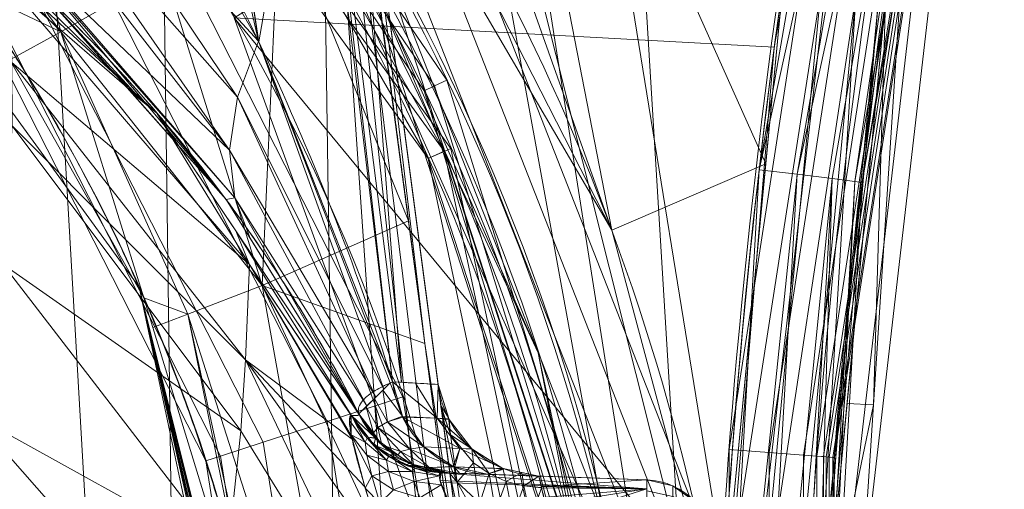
# Model space of a CAD drawing. Header units: millimetres. Extents: x -72 to 72, y -145 to 145.
# Tile 402 of 522: x 43 to 71, y 15 to 28. Entities that reach past the tile are written whole.
import ezdxf

# ---------------------------------------------------------------- set-up
doc = ezdxf.new("R2010")
doc.units = ezdxf.units.MM
doc.layers.add('1', color=7, linetype='CONTINUOUS')

msp = doc.modelspace()

# ---------------------------------------------------------------- linework, layer by layer
at = {"layer": '1', "color": 163, "linetype": 'Continuous', "lineweight": 13}
for p, q in [((54.636, 17.778, -15.8), (52.153, 36.5, -15.778)), ((52.153, 36.5, -40.222), (56.009, 7.431, -40.188)), ((54.636, 17.778, -15.8), (54.636, 17.778, -23.5)), ((52.401, 16.909, 17.85), (52.401, 16.909, -2.158)), ((54.728, 15.271, 23.5), (60.57, 15.067, 23.5)), ((54.974, 15.263, -2.158), (54.974, 15.263, 17.85)), ((57.506, 15.174, -23.5), (57.506, 15.174, -15.8)), ((57.506, 15.174, -23.5), (60.57, 15.067, -23.5)), ((60.57, 15.067, 23.5), (60.57, 15.067, -23.5))]:
    msp.add_line(p, q, dxfattribs=at)
at = {"layer": '1', "color": 163, "linetype": 'Continuous', "lineweight": 13, "extrusion": (0, 0, -1)}
for centre, radius in [((0, 0, 144.005), 61.018), ((0, 0, 147), 60.914), ((0, 0, 145), 60), ((0, 0, 146), 59.5), ((0, 0, 124.37), 56.395)]:
    msp.add_circle(centre, radius, dxfattribs=at)
at = {"layer": '1', "color": 163, "linetype": 'Continuous', "lineweight": 13}
for centre, radius in [((0, 0, -145), 60.443), ((0, 0, -146.707), 60.207), ((0, 0, -146), 60), ((0, 0, -118.371), 50.5)]:
    msp.add_circle(centre, radius, dxfattribs=at)
for centre, radius, start, end in [((270.3, 0, -163), 208, 166.81976, 193.18024), ((270.3, 0, -147.5), 205, 166.81976, 193.18024), ((0, 0, -142.505), 63.564, 9.62085, 42.27869), ((57.61, 18.173, -23.5), 3, 187.5574, 268), ((57.61, 18.173, -15.8), 3, 187.5574, 268), ((60.5, 13.069, 23.5), 2, 0, 88), ((60.5, 13.069, -23.5), 2, 0, 88)]:
    msp.add_arc(centre, radius, start, end, dxfattribs=at)
at = {"layer": '1', "color": 163, "linetype": 'Continuous', "lineweight": 13, "extrusion": (0, 0, -1)}
for centre, radius, start, end in [((-270.3, 0, 147), 205.5, 346.81976, 13.18024), ((-270.3, 0, 160), 205, 346.81976, 13.18024), ((-55.079, 18.261, 2.158), 3, 272, 333.218)]:
    msp.add_arc(centre, radius, start, end, dxfattribs=at)
at = {"layer": '1', "color": 163, "linetype": 'Continuous', "lineweight": 13, "extrusion": (-0.350651, 0.012245, 0.936426)}
msp.add_arc((-20.172, 49.252, -26.628), 3, 278.9371, 0, dxfattribs=at)
at = {"layer": '1', "color": 163, "linetype": 'Continuous', "lineweight": 13, "extrusion": (0.086889, -0.003034, -0.996213)}
msp.add_arc((20.172, 56, -18.702), 3, 180, 240.8167, dxfattribs=at)
at = {"layer": '1', "color": 163, "linetype": 'Continuous', "lineweight": 13, "extrusion": (-1, 0, 0)}
for centre, start, end in [((-11, -23.5, -60.57), 180, 270), ((-11, 23.5, -60.57), 90, 180)]:
    msp.add_arc(centre, 4.067, start, end, dxfattribs=at)
at = {"layer": '1', "color": 163, "linetype": 'Continuous', "lineweight": 13, "extrusion": (-0.991314, -0.131519, 0)}
msp.add_ellipse((55.584, 10.639, -23.5), major_axis=(-0.947, 7.14), ratio=0.991303, start_param=0, end_param=1.575429, dxfattribs=at)
at = {"layer": '1', "color": 163, "linetype": 'Continuous', "lineweight": 13, "extrusion": (-0.034899, -0.999391, 1.0842e-19)}
msp.add_ellipse((33.689, 16.006, -15.795), major_axis=(23.816, -0.832, -0.165), ratio=0.986119, start_param=0.006817, end_param=0.360767, dxfattribs=at)
at = {"layer": '1', "color": 163, "linetype": 'Continuous', "lineweight": 13}
for points, knots in [([(67.861, 47.422, -124.83), (64.208, 31.787, -124.622), (62.412, 16.028, -124.476), (62.388, -15.712, -124.474), (64.212, -31.804, -124.622), (67.861, -47.422, -124.83)], [0, 0, 0, 0, 0.5, 0.5, 1, 1, 1, 1]), ([(70.739, -46.708, -127.83), (67.138, -31.32, -127.622), (65.335, -15.472, -127.473), (65.359, 15.784, -127.475), (67.135, 31.304, -127.621), (70.739, 46.708, -127.83)], [0, 0, 0, 0, 0.5, 0.5, 1, 1, 1, 1]), ([(53.344, 17.855, -8.694), (52.291, 21.192, -7.051), (51.014, 24.432, -5.43), (48.039, 30.641, -2.418), (46.338, 33.625, -1.012), (44.376, 36.5, 0.243)], [0, 0, 0, 0, 0.500005, 0.500005, 1, 1, 1, 1]), ([(51.581, 36.5, -45.007), (51.59, 36.467, -44.988), (51.618, 36.365, -44.93), (51.682, 36.123, -44.793), (51.807, 35.635, -44.526), (51.974, 34.937, -44.168), (52.156, 34.097, -43.791), (52.319, 33.255, -43.488), (52.439, 32.553, -43.316), (52.514, 32.062, -43.246), (52.555, 31.781, -43.221), (52.577, 31.623, -43.213), (52.592, 31.517, -43.21), (52.601, 31.447, -43.209), (52.618, 31.324, -43.209), (52.65, 31.079, -43.209), (52.826, 29.754, -43.207), (53.06, 27.99, -43.205), (53.339, 25.89, -43.202), (53.543, 24.347, -43.201), (53.744, 22.835, -43.199), (53.941, 21.35, -43.197), (54.135, 19.892, -43.195), (54.325, 18.457, -43.193), (54.512, 17.044, -43.192), (54.759, 15.187, -43.189), (55.06, 12.913, -43.187), (55.355, 10.69, -43.184), (55.588, 8.938, -43.182), (55.71, 8.015, -43.181), (55.778, 7.503, -43.18), (55.789, 7.424, -43.18), (55.792, 7.399, -43.18)], [0, 0, 0, 0, 0.003007, 0.009379, 0.022122, 0.047609, 0.073096, 0.098583, 0.12407, 0.136813, 0.143185, 0.149557, 0.15115, 0.152743, 0.155928, 0.1623, 0.175043, 0.276991, 0.327965, 0.378938, 0.429912, 0.480886, 0.531859, 0.582833, 0.633807, 0.68478, 0.786728, 0.888675, 0.939649, 0.990622, 0.996994, 1, 1, 1, 1]), ([(43.494, 28.813, 9.62), (45.798, 26.604, 7.634), (47.736, 24.318, 5.407), (50.528, 20.313, 1.365), (51.533, 18.629, -0.378), (52.4, 16.91, -2.159)], [0, 0, 0, 0, 0.59031, 0.59031, 1, 1, 1, 1]), ([(52.4, 16.91, -2.16), (52.396, 16.92, -2.239), (52.386, 16.941, -2.397), (52.373, 16.982, -2.708), (52.362, 17.062, -3.294), (52.392, 17.194, -4.244), (52.544, 17.394, -5.642), (52.847, 17.622, -7.165), (53.19, 17.783, -8.219), (53.344, 17.855, -8.694)], [0, 0, 0, 0, 0.035764, 0.071638, 0.140023, 0.300352, 0.499907, 0.774381, 1, 1, 1, 1]), ([(54.067, 10.105, 30.21), (53.998, 10.324, 30.211), (53.858, 10.762, 30.191), (53.58, 11.63, 30.063), (53.242, 12.685, 29.738), (52.928, 13.666, 29.217), (52.703, 14.383, 28.685), (52.551, 14.881, 28.232), (52.419, 15.333, 27.727), (52.272, 15.867, 26.992), (52.146, 16.398, 25.974), (52.103, 16.737, 24.87), (52.124, 16.875, 23.96), (52.154, 16.898, 23.501), (52.174, 16.898, 23.272)], [0, 0, 0, 0, 0.0625, 0.125, 0.25, 0.375, 0.4375, 0.5, 0.5625, 0.625, 0.75, 0.875, 0.9375, 1, 1, 1, 1]), ([(52.174, 16.898, 23.272), (52.212, 16.898, 22.821), (52.263, 16.899, 22.145), (52.315, 16.9, 21.241), (52.342, 16.901, 20.677), (52.359, 16.902, 20.225), (52.374, 16.905, 19.772), (52.387, 16.909, 19.207), (52.397, 16.908, 18.529), (52.4, 16.908, 18.076), (52.4, 16.909, 17.85)], [0, 0, 0, 0, 0.25, 0.375, 0.5, 0.5625, 0.625, 0.75, 0.875, 1, 1, 1, 1]), ([(54.728, 15.271, 23.5), (54.707, 15.272, 23.647), (54.675, 15.258, 23.942), (54.657, 15.167, 24.53), (54.716, 14.936, 25.239), (54.871, 14.568, 25.869), (55.043, 14.21, 26.312), (55.193, 13.914, 26.61), (55.365, 13.597, 26.872), (55.616, 13.15, 27.172), (55.946, 12.549, 27.462), (56.359, 11.783, 27.666), (56.642, 11.26, 27.705), (56.784, 11, 27.7)], [0, 0, 0, 0, 0.0625, 0.125, 0.25, 0.375, 0.4375, 0.5, 0.5625, 0.625, 0.75, 0.875, 1, 1, 1, 1])]:
    msp.add_open_spline(points, degree=3, knots=knots, dxfattribs=at)
for points in [[(62.67, 10.623, -142.505), (63.298, 22.964, -142.458), (65.039, 35.345, -142.331), (67.861, 47.422, -142.17)], [(70.739, 46.708, -139.17), (67.955, 34.81, -139.331), (66.235, 22.614, -139.459), (65.614, 10.461, -139.506)], [(52.4, 16.909, 17.85), (51.496, 18.7, 17.642), (49.438, 22.11, 17.173), (45.777, 26.645, 16.345), (41.67, 30.613, 15.43), (38.717, 32.896, 14.787), (37.196, 33.953, 14.462)], [(53.344, 17.855, -8.694), (53.775, 17.83, -9.841), (54.423, 17.792, -12.198), (54.636, 17.778, -14.604), (54.636, 17.778, -15.8)], [(54.974, 15.263, 17.85), (54.974, 15.263, 19.735), (54.892, 15.266, 21.622), (54.728, 15.271, 23.5)], [(56.029, 15.226, -7.654), (55.368, 15.249, -5.889), (54.974, 15.263, -4.048), (54.974, 15.263, -2.158)], [(58.457, 11, -27.641), (58.396, 11.269, -27.643), (58.274, 11.808, -27.595), (58.099, 12.588, -27.367), (57.933, 13.311, -26.99), (57.784, 13.949, -26.479), (57.665, 14.478, -25.847), (57.575, 14.874, -25.121), (57.519, 15.119, -24.328), (57.506, 15.174, -23.776), (57.506, 15.174, -23.5)]]:
    msp.add_open_spline(points, degree=3, dxfattribs=at)
msp.add_rational_spline([(24.097, 44.38, -76), (37.72, 36.983, -76), (51.026, 22.319, -76), (52.762, 2.594, -76), (45.13, -27.456, -76), (34.192, -43.962, -76), (15.502, -50.5, -76), (0, -50.5, -76)], [0.558861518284, 0.558861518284, 0.542329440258, 0.558861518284, 0.558861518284, 0.542329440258, 0.558861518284, 0.558861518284], degree=4, knots=[0, 0, 0, 0, 0, 0.5, 0.5, 0.5, 1, 1, 1, 1, 1], dxfattribs=at)
msp.add_rational_spline([(54.974, 15.263, 17.85), (53.2, 15.325, 17.85), (52.401, 16.909, 17.85)], [1, 0.860663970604, 1], degree=2, dxfattribs=at)
for points in [[(67.779, 47.427, -163), (62.3, 0, -163), (59.626, 43.738, -163), (61.965, 47.789, -163)], [(59.944, 47.401, -147), (57.622, 44.205, -147), (64.8, 0, -147), (70.213, 46.857, -147)], [(68.897, 47.165, -162.772), (64.056, 15.846, -162.772), (62.911, 15.934, -163), (67.779, 47.427, -163)], [(68.926, 47.17, -125.051), (67.861, 47.422, -124.83), (63.765, 23.878, -124.575)], [(63.765, 23.878, -124.575), (64.849, 23.75, -124.799), (68.926, 47.17, -125.051)], [(69.845, 46.943, -162.121), (65.026, 15.771, -162.121), (64.056, 15.846, -162.772), (68.897, 47.165, -162.772)], [(69.902, 46.932, -125.721), (68.926, 47.17, -125.051), (64.849, 23.75, -124.799)], [(64.849, 23.75, -124.799), (65.841, 23.629, -125.47), (69.902, 46.932, -125.721)], [(70.478, 46.795, -161.148), (65.675, 15.721, -161.148), (65.026, 15.771, -162.121), (69.845, 46.943, -162.121)], [(65.595, 15.728, -147.038), (70.4, 46.813, -147.038), (70.213, 46.857, -147), (65.404, 15.742, -147)], [(65.756, 15.715, -147.146), (70.558, 46.776, -147.146), (70.4, 46.813, -147.038), (65.595, 15.728, -147.038)], [(70.7, 46.743, -160), (65.902, 15.704, -160), (65.675, 15.721, -161.148), (70.478, 46.795, -161.148)], [(65.864, 15.707, -147.309), (70.663, 46.752, -147.309), (70.558, 46.776, -147.146), (65.756, 15.715, -147.146)], [(69.902, 46.932, -125.721), (65.841, 23.629, -125.47), (66.491, 23.547, -126.479)], [(66.491, 23.547, -126.479), (70.54, 46.77, -126.733), (69.902, 46.932, -125.721)], [(70.54, 46.77, -126.733), (66.491, 23.547, -126.479), (66.696, 23.516, -127.574)], [(66.696, 23.516, -127.574), (70.739, 46.708, -127.83), (70.54, 46.77, -126.733)], [(65.3, 0, -147.5), (65.3, 0, -160), (70.7, 46.743, -160), (70.7, 46.743, -147.5)], [(65.902, 15.704, -147.5), (70.7, 46.743, -147.5), (70.663, 46.752, -147.309), (65.864, 15.707, -147.309)], [(55.002, 24.488, -146.707), (40.286, 44.743, -146.707), (39.813, 44.217, -146), (54.356, 24.201, -146)], [(54.813, 24.404, -145), (54.813, 24.404, -146), (40.148, 44.589, -146), (40.148, 44.589, -145)], [(64.8, 0, -147), (57.622, 44.205, -147), (54.201, 42.23, -147)], [(47.789, -40.566, -163), (43.738, -42.905, -163), (-43.738, 42.905, -163), (42.905, 43.738, -163)], [(47.789, -40.566, -163), (42.905, 43.738, -163), (46.689, 40.988, -163)], [(55.841, 40.988, -163), (59.626, 43.738, -163), (62.3, 0, -163)], [(-43.738, 42.905, -163), (43.738, -42.905, -163), (40.988, -46.689, -163)], [(59.575, 22.163, -142.505), (52.586, 41.857, -142.441), (55.562, 42.792, -142.39)], [(64.443, 29.121, -142.38), (63.956, 24.045, -142.414), (55.562, 42.792, -142.39)], [(55.562, 42.792, -142.39), (63.956, 24.045, -142.414), (59.575, 22.163, -142.505)], [(54.201, 42.23, -147), (50.272, 41.817, -147), (49.281, 35.804, -147), (59.583, 12.665, -147)], [(59.583, 12.665, -147), (64.8, 0, -147), (54.201, 42.23, -147)], [(59.575, 22.163, -142.505), (48.485, 41.104, -142.505), (49.468, 41.937, -142.483)], [(49.468, 41.937, -142.483), (52.586, 41.857, -142.441), (59.575, 22.163, -142.505)], [(44.135, 40.951, -146.707), (54.245, 26.123, -146.707), (54.537, 26.264, -146.924), (44.373, 41.172, -146.924)], [(44.373, 41.172, -146.924), (54.537, 26.264, -146.924), (54.882, 26.43, -147), (44.653, 41.432, -147)], [(46.689, 40.988, -163), (51.265, 40.015, -163), (52.441, -40.077, -163), (47.789, -40.566, -163)], [(62.269, -48.926, -163), (51.265, 40.015, -163), (55.841, 40.988, -163), (62.3, 0, -163)], [(51.265, 40.015, -163), (60.367, -44.653, -163), (56.89, -41.522, -163)], [(51.265, 40.015, -163), (62.269, -48.926, -163), (60.367, -44.653, -163)], [(56.89, -41.522, -163), (52.441, -40.077, -163), (51.265, 40.015, -163)], [(64.196, 27.365, -124.604), (66.288, 38.813, -124.733), (48.84, 28.198, -124.37)], [(43.907, 27.797, -67.654), (38.433, 35.198, -68.629), (41.329, 37.908, -61.861)], [(41.329, 37.908, -61.861), (46.868, 29.481, -59.654), (43.907, 27.797, -67.654)], [(46.134, 20.54, -76), (46.134, 20.54, -118.371), (33.791, 37.529, -118.371), (33.791, 37.529, -76)], [(49.527, 27.536, -3.924), (44.376, 36.5, 0.243), (43.405, 34.172, 2.066)], [(47.48, 36.503, -2.799), (44.376, 36.5, 0.243), (49.527, 27.536, -3.924)], [(49.527, 27.536, -3.924), (48.16, 36.503, -4.023), (47.48, 36.503, -2.799)], [(51.098, 36.505, -9.316), (48.16, 36.503, -4.023), (49.535, 27.516, -3.934)], [(49.527, 27.536, -3.924), (49.535, 27.516, -3.934), (48.16, 36.503, -4.023)], [(49.535, 27.516, -3.934), (53.344, 17.855, -8.694), (51.098, 36.505, -9.316)], [(51.212, 36.504, -10.016), (51.098, 36.505, -9.316), (53.344, 17.855, -8.694)], [(52.153, 36.5, -15.778), (51.212, 36.504, -10.016), (53.592, 17.84, -10.056)], [(53.344, 17.855, -8.694), (53.592, 17.84, -10.056), (51.212, 36.504, -10.016)], [(56.009, 7.431, -40.188), (52.153, 36.5, -40.222), (54.972, 15.251, -28.949), (55.336, 12.501, -30.392)], [(52.153, 36.5, -40.222), (54.724, 17.119, -26.496), (54.972, 15.251, -28.949)], [(52.153, 36.5, -15.778), (54.636, 17.778, -15.8), (54.636, 17.778, -23.5)], [(54.636, 17.778, -23.5), (54.724, 17.119, -26.496), (52.153, 36.5, -40.222), (52.153, 36.5, -15.778)], [(53.592, 17.84, -10.056), (54.636, 17.778, -15.8), (52.153, 36.5, -15.778)], [(52.153, 36.5, -40.222), (56.009, 7.431, -40.188), (54.26, 18.944, -43.194)], [(54.26, 18.944, -43.194), (52.442, 32.522, -43.321), (52.153, 36.5, -40.222)], [(37.573, 34.385, -72.219), (38.433, 35.198, -68.629), (43.907, 27.797, -67.654)], [(48.541, 35.267, -146), (54.813, 24.404, -146), (54.356, 24.201, -146), (48.137, 34.973, -146)], [(52.345, 30.222, -145), (54.813, 24.404, -145), (48.541, 35.267, -145)], [(37.573, 34.385, -72.219), (43.907, 27.797, -67.654), (41.319, 29.034, -76)], [(48.933, 25.946, -2.434), (43.405, 34.172, 2.066), (42.849, 32.838, 3.11)], [(43.405, 34.172, 2.066), (48.933, 25.946, -2.434), (49.527, 27.536, -3.924)], [(40.438, 31.512, 11.961), (38.402, 33.09, 14.721), (45.992, 26.089, 16.399)], [(43.793, 31.818, -123.883), (51.482, 16.728, -123.883), (53.635, 17.427, -124.37), (45.625, 33.148, -124.37)], [(67.365, 28.68, -139.381), (68.062, 33.27, -127.666), (67.015, 17.196, -127.593)], [(42.849, 32.838, 3.11), (42.834, 31.992, 4.262), (48.703, 24.432, -0.719)], [(48.703, 24.432, -0.719), (48.933, 25.946, -2.434), (42.849, 32.838, 3.11)], [(52.442, 32.522, -43.321), (53.794, 22.424, -43.226), (50.127, 31.514, -51.703)], [(48.703, 24.432, -0.719), (42.834, 31.992, 4.262), (42.8, 30.079, 6.864)], [(42.247, 30.694, -122.576), (49.665, 16.137, -122.576), (51.482, 16.728, -123.883), (43.793, 31.818, -123.883)], [(61.97, 14.144, -142.505), (61.036, 13.931, -142.68), (54.218, 31.303, -142.68), (55.048, 31.782, -142.505)], [(45.992, 26.089, 16.399), (43.494, 28.813, 9.62), (40.438, 31.512, 11.961)], [(49.63, 20.595, -59.546), (46.868, 29.481, -59.654), (50.127, 31.514, -51.703)], [(50.127, 31.514, -51.703), (53.794, 22.424, -43.226), (49.63, 20.595, -59.546)], [(54.218, 31.303, -142.68), (61.036, 13.931, -142.68), (60.09, 13.715, -143.251), (53.378, 30.818, -143.251)], [(52.843, 30.509, -144.005), (53.378, 30.818, -143.251), (60.09, 13.715, -143.251), (59.488, 13.578, -144.005)], [(41.217, 29.946, -120.643), (48.453, 15.743, -120.643), (49.665, 16.137, -122.576), (42.247, 30.694, -122.576)], [(52.843, 30.509, -144.005), (60.684, 6.378, -144.005), (60.112, 6.318, -145), (52.345, 30.222, -145)], [(48.86, 23.078, 1.134), (42.8, 30.079, 6.864), (42.799, 29.988, 6.988)], [(42.799, 29.988, 6.988), (43.494, 28.813, 9.62), (48.607, 23.033, 4.104)], [(48.607, 23.033, 4.104), (48.86, 23.078, 1.134), (42.799, 29.988, 6.988)], [(42.8, 30.079, 6.864), (48.86, 23.078, 1.134), (48.703, 24.432, -0.719)], [(54.813, 24.404, -145), (52.345, 30.222, -145), (57.485, 18.678, -145)], [(40.855, 29.683, -118.371), (48.028, 15.605, -118.371), (48.453, 15.743, -120.643), (41.217, 29.946, -120.643)], [(46.641, 25.491, 16.542), (42.112, 29.668, 15.541), (42.459, 29.119, 25.666)], [(43.907, 27.797, -67.654), (46.868, 29.481, -59.654), (49.63, 20.595, -59.546)], [(43.907, 27.797, -67.654), (42.46, 27.006, -76), (41.319, 29.034, -76)], [(46.641, 25.491, 16.542), (42.459, 29.119, 25.666), (49.277, 21.188, 26.191)], [(49.277, 21.188, 26.191), (42.459, 29.119, 25.666), (42.518, 26.928, 35.957)], [(62.67, 10.623, -142.505), (64.443, 29.121, -142.38), (65.524, 28.966, -142.157)], [(65.524, 28.966, -142.157), (63.758, 10.567, -142.28), (62.67, 10.623, -142.505)], [(63.758, 10.567, -142.28), (65.524, 28.966, -142.157), (66.514, 28.82, -141.486)], [(45.992, 26.089, 16.399), (45.929, 26.061, 6.994), (43.494, 28.813, 9.62)], [(66.514, 28.82, -141.486), (64.755, 10.513, -141.609), (63.758, 10.567, -142.28)], [(65.408, 10.476, -140.599), (64.755, 10.513, -141.609), (66.514, 28.82, -141.486)], [(66.514, 28.82, -141.486), (67.162, 28.719, -140.476), (65.408, 10.476, -140.599)], [(65.614, 10.461, -139.506), (65.408, 10.476, -140.599), (67.162, 28.719, -140.476)], [(67.162, 28.719, -140.476), (67.365, 28.68, -139.381), (65.614, 10.461, -139.506)], [(67.015, 17.196, -127.593), (66.266, 17.239, -139.459), (67.365, 28.68, -139.381)], [(48.84, 28.198, -124.37), (55.539, 9.793, -124.37), (62.857, 11.221, -124.508)], [(62.857, 11.221, -124.508), (64.196, 27.365, -124.604), (48.84, 28.198, -124.37)], [(46.267, 20.238, -76), (42.46, 27.006, -76), (43.907, 27.797, -67.654)], [(49.63, 20.595, -59.546), (47.52, 19.773, -67.694), (43.907, 27.797, -67.654)], [(43.907, 27.797, -67.654), (47.52, 19.773, -67.694), (46.267, 20.238, -76)], [(49.527, 27.536, -3.924), (48.933, 25.946, -2.434), (53.095, 17.646, -7.265)], [(49.527, 27.536, -3.924), (49.527, 27.536, -3.924), (48.933, 25.946, -2.434)], [(53.095, 17.646, -7.265), (53.274, 17.824, -8.491), (49.527, 27.536, -3.924)], [(53.274, 17.824, -8.491), (53.344, 17.855, -8.694), (49.527, 27.536, -3.924)], [(42.518, 26.928, 35.957), (49.161, 18.481, 35.224), (49.277, 21.188, 26.191)], [(49.161, 18.481, 35.224), (42.518, 26.928, 35.957), (42.523, 25.123, 41.22)], [(54.537, 26.264, -146.924), (59.855, 9.022, -146.924), (60.234, 9.079, -147), (54.882, 26.43, -147)], [(45.929, 26.061, 6.994), (45.992, 26.089, 16.399), (46.641, 25.491, 16.542)], [(46.641, 25.491, 16.542), (48.607, 23.033, 4.104), (45.929, 26.061, 6.994)], [(54.245, 26.123, -146.707), (59.535, 8.973, -146.707), (59.855, 9.022, -146.924), (54.537, 26.264, -146.924)], [(48.933, 25.946, -2.434), (48.703, 24.432, -0.719), (52.863, 17.417, -5.683)], [(52.863, 17.417, -5.683), (53.095, 17.646, -7.265), (48.933, 25.946, -2.434)], [(46.641, 25.491, 16.542), (52.401, 16.909, 17.85), (48.607, 23.033, 4.104)], [(49.277, 21.188, 26.191), (48.888, 22.142, 17.052), (46.641, 25.491, 16.542)], [(49.026, 16.464, 39.599), (42.523, 25.123, 41.22), (42.255, 21.197, 48.324)], [(42.523, 25.123, 41.22), (49.026, 16.464, 39.599), (49.161, 18.481, 35.224)], [(48.703, 24.432, -0.719), (48.86, 23.078, 1.134), (52.613, 17.169, -3.974)], [(52.613, 17.169, -3.974), (52.863, 17.417, -5.683), (48.703, 24.432, -0.719)], [(60.207, 0, -146.707), (55.002, 24.488, -146.707), (54.356, 24.201, -146), (59.5, 0, -146)], [(58.2, 12.371, -146), (54.356, 24.201, -146), (54.813, 24.404, -146), (58.689, 12.475, -146)], [(60, 0, -145), (60, 0, -146), (54.813, 24.404, -146), (54.813, 24.404, -145)], [(58.689, 12.475, -145), (54.813, 24.404, -145), (57.485, 18.678, -145)], [(62.67, 10.623, -142.505), (59.575, 22.163, -142.505), (63.956, 24.045, -142.414)], [(64.849, 23.75, -124.799), (63.765, 23.878, -124.575), (62.4, 0.158, -124.475)], [(62.4, 0.158, -124.475), (63.489, 0.157, -124.7), (64.849, 23.75, -124.799)], [(65.841, 23.629, -125.47), (64.849, 23.75, -124.799), (63.489, 0.157, -124.7)], [(63.489, 0.157, -124.7), (64.487, 0.157, -125.371), (65.841, 23.629, -125.47)], [(65.841, 23.629, -125.47), (64.487, 0.157, -125.371), (65.141, 0.156, -126.381)], [(65.141, 0.156, -126.381), (66.491, 23.547, -126.479), (65.841, 23.629, -125.47)], [(66.491, 23.547, -126.479), (65.141, 0.156, -126.381), (65.347, 0.156, -127.474)], [(65.347, 0.156, -127.474), (66.696, 23.516, -127.574), (66.491, 23.547, -126.479)], [(48.607, 23.033, 4.104), (49.288, 21.935, 2.981), (48.86, 23.078, 1.134)], [(52.401, 16.909, 17.85), (52.4, 16.91, -2.159), (48.607, 23.033, 4.104)], [(48.86, 23.078, 1.134), (49.288, 21.935, 2.981), (52.4, 16.91, -2.16)], [(52.4, 16.91, -2.16), (52.386, 16.944, -2.422), (48.86, 23.078, 1.134)], [(52.386, 16.944, -2.422), (52.613, 17.169, -3.974), (48.86, 23.078, 1.134)], [(49.63, 20.595, -59.546), (53.794, 22.424, -43.226), (54.26, 18.944, -43.194)], [(48.888, 22.142, 17.052), (49.277, 21.188, 26.191), (52.174, 16.898, 23.272)], [(52.174, 16.898, 23.272), (52.4, 16.909, 17.85), (48.888, 22.142, 17.052)], [(48.65, 12.905, 45.011), (42.255, 21.197, 48.324), (41.382, 16.924, 52.396)], [(42.255, 21.197, 48.324), (48.65, 12.905, 45.011), (49.026, 16.464, 39.599)], [(52.2, 16.212, 26.207), (49.277, 21.188, 26.191), (49.161, 18.481, 35.224)], [(49.277, 21.188, 26.191), (52.163, 16.897, 23.398), (52.174, 16.898, 23.272)], [(49.277, 21.188, 26.191), (52.169, 16.328, 26.032), (52.163, 16.897, 23.398)], [(49.277, 21.188, 26.191), (52.2, 16.212, 26.207), (52.169, 16.328, 26.032)], [(50.5, 0, -118.371), (46.134, 20.54, -118.371), (50.471, 1.705, -115.401)], [(46.134, 20.54, -118.371), (50.419, 2.852, -114.437), (50.471, 1.705, -115.401)], [(46.134, 20.54, -118.371), (50.374, 3.571, -111.928), (50.383, 3.439, -113.303)], [(50.383, 3.439, -113.303), (50.419, 2.852, -114.437), (46.134, 20.54, -118.371)], [(46.134, 20.54, -118.371), (46.134, 20.54, -76), (50.404, 3.11, -110.479)], [(50.404, 3.11, -110.479), (50.374, 3.571, -111.928), (46.134, 20.54, -118.371)], [(50.404, 3.11, -110.479), (46.134, 20.54, -76), (50.407, 3.067, -107.283)], [(46.134, 20.54, -76), (50.486, 1.186, -104.418), (50.454, 2.162, -105.076)], [(50.486, 1.186, -104.418), (46.134, 20.54, -76), (50.5, 0, -76)], [(50.454, 2.162, -105.076), (50.42, 2.834, -106.077), (46.134, 20.54, -76)], [(50.42, 2.834, -106.077), (50.407, 3.067, -107.283), (46.134, 20.54, -76)], [(47.52, 19.773, -67.694), (49.63, 20.595, -59.546), (52.65, 3.737, -59.544)], [(49.63, 20.595, -59.546), (54.26, 18.944, -43.194), (55.792, 7.399, -43.18)], [(55.792, 7.399, -43.18), (52.65, 3.737, -59.544), (49.63, 20.595, -59.546)], [(47.52, 19.773, -67.694), (46.523, 19.402, -76), (46.267, 20.238, -76)], [(49.667, 9.133, -76), (46.523, 19.402, -76), (47.52, 19.773, -67.694)], [(52.65, 3.737, -59.544), (51.047, 3.623, -67.73), (47.52, 19.773, -67.694)], [(47.52, 19.773, -67.694), (51.047, 3.623, -67.73), (49.667, 9.133, -76)], [(56.009, 7.431, -40.188), (55.792, 7.399, -43.18), (54.26, 18.944, -43.194)], [(57.485, 18.678, -145), (60.112, 6.318, -145), (58.689, 12.475, -145)], [(53.853, 8.652, 33.564), (49.161, 18.481, 35.224), (49.026, 16.464, 39.599)], [(49.161, 18.481, 35.224), (52.555, 14.872, 28.224), (52.2, 16.212, 26.207)], [(53.195, 12.832, 29.629), (49.161, 18.481, 35.224), (53.853, 8.652, 33.564)], [(53.195, 12.832, 29.629), (52.555, 14.872, 28.224), (49.161, 18.481, 35.224)], [(53.623, 16.879, -8.577), (53.274, 17.824, -8.491), (53.068, 17.62, -7.085)], [(53.623, 16.879, -8.577), (53.344, 17.855, -8.694), (53.274, 17.824, -8.491)], [(54.607, 16.821, -12.131), (53.991, 17.817, -12.249), (53.344, 17.855, -8.694)], [(53.344, 17.855, -8.694), (53.625, 16.873, -8.576), (54.607, 16.821, -12.131)], [(54.636, 17.778, -15.8), (53.991, 17.817, -12.249), (54.607, 16.821, -12.131)], [(54.607, 16.821, -12.131), (54.945, 16.805, -15.8), (54.636, 17.778, -15.8)], [(54.716, 17.178, -26.23), (54.636, 17.778, -23.5), (54.936, 16.834, -23.5)], [(54.953, 16.78, -15.8), (54.953, 16.78, -23.5), (54.636, 17.778, -23.5), (54.636, 17.778, -15.8)], [(51.482, 16.728, -123.883), (54.132, 0, -123.883), (56.395, 0, -124.37), (53.635, 17.427, -124.37)], [(52.925, 16.559, -5.417), (52.83, 17.384, -5.454), (52.589, 17.146, -3.813)], [(53.201, 16.716, -7.011), (53.068, 17.62, -7.085), (52.83, 17.384, -5.454)], [(52.83, 17.384, -5.454), (52.925, 16.559, -5.417), (53.201, 16.716, -7.011)], [(53.068, 17.62, -7.085), (53.201, 16.716, -7.011), (53.623, 16.879, -8.577)], [(52.801, 16.407, -3.798), (52.589, 17.146, -3.813), (52.386, 16.944, -2.422)], [(52.589, 17.146, -3.813), (52.801, 16.407, -3.798), (52.925, 16.559, -5.417)], [(54.936, 16.834, -23.5), (54.993, 16.348, -25.858), (54.716, 17.178, -26.23)], [(54.724, 17.119, -26.496), (54.716, 17.178, -26.23), (54.993, 16.348, -25.858)], [(54.724, 17.119, -26.496), (54.993, 16.348, -25.858), (55.178, 15.001, -27.847)], [(55.178, 15.001, -27.847), (54.926, 15.595, -28.498), (54.724, 17.119, -26.496)], [(65.614, 10.461, -139.506), (67.015, 17.196, -127.593), (65.458, -6.715, -127.483)], [(65.614, 10.461, -139.506), (66.266, 17.239, -139.459), (67.015, 17.196, -127.593)], [(47.903, 9.514, 48.209), (41.382, 16.924, 52.396), (40.251, 12.455, 54.7)], [(41.382, 16.924, 52.396), (47.903, 9.514, 48.209), (48.65, 12.905, 45.011)], [(52.174, 16.899, 23.272), (52.113, 16.756, 24.672), (52.558, 16.135, 24.546)], [(52.846, 16.263, 17.85), (52.401, 16.909, 17.85), (52.174, 16.899, 23.272)], [(52.558, 16.135, 24.546), (52.616, 16.257, 23.313), (52.174, 16.899, 23.272)], [(52.174, 16.899, 23.272), (52.645, 16.279, 23.315), (52.846, 16.263, 17.85)], [(52.386, 16.944, -2.422), (52.872, 16.283, -2.159), (52.801, 16.407, -3.798)], [(52.386, 16.944, -2.422), (52.401, 16.909, -2.16), (52.872, 16.283, -2.159)], [(52.401, 16.909, -2.158), (52.401, 16.909, 17.85), (53.04, 16.06, 17.85), (53.04, 16.06, -2.158)], [(53.632, 16.847, -8.573), (53.623, 16.879, -8.577), (53.201, 16.716, -7.011)], [(54.23, 16.009, -8.338), (53.632, 16.847, -8.573), (53.201, 16.716, -7.011)], [(54.607, 16.821, -12.131), (53.625, 16.873, -8.576), (53.632, 16.847, -8.573)], [(55.259, 15.957, -12.007), (54.607, 16.821, -12.131), (53.632, 16.847, -8.573)], [(53.632, 16.847, -8.573), (54.23, 16.009, -8.338), (55.259, 15.957, -12.007)], [(54.607, 16.821, -12.131), (55.594, 15.951, -15.8), (54.953, 16.78, -15.8)], [(55.594, 15.951, -15.8), (54.607, 16.821, -12.131), (55.259, 15.957, -12.007)], [(54.953, 16.78, -15.8), (54.945, 16.805, -15.8), (54.607, 16.821, -12.131)], [(54.993, 16.348, -25.858), (54.936, 16.834, -23.5), (54.953, 16.78, -23.5)], [(49.665, 16.137, -122.576), (52.22, 0, -122.576), (54.132, 0, -123.883), (51.482, 16.728, -123.883)], [(52.558, 16.135, 24.546), (52.113, 16.756, 24.672), (52.166, 16.346, 26.002)], [(53.04, 16.06, -2.158), (52.925, 16.559, -5.417), (52.801, 16.407, -3.798)], [(53.832, 15.94, -6.823), (53.201, 16.716, -7.011), (52.925, 16.559, -5.417)], [(52.925, 16.559, -5.417), (53.564, 15.87, -5.286), (53.832, 15.94, -6.823)], [(53.564, 15.87, -5.286), (52.925, 16.559, -5.417), (53.04, 16.06, -2.158)], [(53.201, 16.716, -7.011), (53.832, 15.94, -6.823), (54.23, 16.009, -8.338)], [(54.993, 16.348, -25.858), (54.953, 16.78, -23.5), (55.594, 15.951, -23.5)], [(55.594, 15.951, -15.8), (55.594, 15.951, -23.5), (54.953, 16.78, -23.5), (54.953, 16.78, -15.8)], [(53.853, 8.652, 33.564), (49.026, 16.464, 39.599), (48.65, 12.905, 45.011)], [(52.166, 16.346, 26.002), (52.567, 14.835, 28.262), (52.753, 15.181, 26.775)], [(52.166, 16.346, 26.002), (52.608, 15.767, 25.714), (52.558, 16.135, 24.546)], [(52.753, 15.181, 26.775), (52.608, 15.767, 25.714), (52.166, 16.346, 26.002)], [(52.616, 16.257, 23.313), (52.558, 16.135, 24.546), (53.174, 15.632, 24.445)], [(53.174, 15.632, 24.445), (53.231, 15.737, 23.368), (52.616, 16.257, 23.313)], [(52.86, 16.242, 17.85), (52.846, 16.263, 17.85), (52.645, 16.279, 23.315)], [(52.645, 16.279, 23.315), (52.812, 16.059, 23.33), (52.86, 16.242, 17.85)], [(52.801, 16.407, -3.798), (52.872, 16.283, -2.159), (53.04, 16.06, -2.158)], [(53.495, 15.779, 17.85), (52.86, 16.242, 17.85), (52.812, 16.059, 23.33)], [(55.178, 15.001, -27.847), (54.993, 16.348, -25.858), (55.647, 15.549, -25.49)], [(55.594, 15.951, -23.5), (55.647, 15.549, -25.49), (54.993, 16.348, -25.858)], [(48.453, 15.743, -120.643), (50.947, 0, -120.643), (52.22, 0, -122.576), (49.665, 16.137, -122.576)], [(53.174, 15.632, 24.445), (52.558, 16.135, 24.546), (52.608, 15.767, 25.714)], [(52.812, 16.059, 23.33), (53.256, 15.776, 23.37), (53.495, 15.779, 17.85)], [(53.04, 16.06, -2.158), (53.04, 16.06, 17.85), (53.935, 15.487, 17.85), (53.935, 15.487, -2.158)], [(53.04, 16.06, -2.158), (53.488, 15.774, -2.158), (53.564, 15.87, -5.286)], [(55.063, 15.446, -8.019), (54.23, 16.009, -8.338), (53.832, 15.94, -6.823)], [(54.23, 16.009, -8.338), (54.241, 16.002, -8.334), (55.259, 15.957, -12.007)], [(55.259, 15.957, -12.007), (54.241, 16.002, -8.334), (55.063, 15.446, -8.019)], [(48.028, 15.605, -118.371), (50.5, 0, -118.371), (50.947, 0, -120.643), (48.453, 15.743, -120.643)], [(52.608, 15.767, 25.714), (53.224, 15.305, 25.462), (53.174, 15.632, 24.445)], [(53.224, 15.305, 25.462), (52.608, 15.767, 25.714), (52.753, 15.181, 26.775)], [(53.231, 15.737, 23.368), (53.174, 15.632, 24.445), (53.902, 15.307, 24.38)], [(53.902, 15.307, 24.38), (53.962, 15.4, 23.433), (53.231, 15.737, 23.368)], [(53.837, 15.53, 17.85), (53.495, 15.779, 17.85), (53.256, 15.776, 23.37)], [(53.256, 15.776, 23.37), (53.7, 15.493, 23.41), (53.837, 15.53, 17.85)], [(53.564, 15.87, -5.286), (53.488, 15.774, -2.158), (53.935, 15.487, -2.158)], [(53.832, 15.94, -6.823), (53.564, 15.87, -5.286), (54.382, 15.42, -5.122)], [(53.935, 15.487, -2.158), (54.382, 15.42, -5.122), (53.564, 15.87, -5.286)], [(54.382, 15.42, -5.122), (55.063, 15.446, -8.019), (53.832, 15.94, -6.823)], [(55.063, 15.446, -8.019), (55.112, 15.434, -8.001), (55.259, 15.957, -12.007)], [(55.259, 15.957, -12.007), (55.112, 15.434, -8.001), (56.481, 15.393, -15.8)], [(56.481, 15.393, -15.8), (55.606, 15.944, -15.8), (55.259, 15.957, -12.007)], [(55.259, 15.957, -12.007), (55.606, 15.944, -15.8), (55.594, 15.951, -15.8)], [(55.594, 15.951, -23.5), (56.481, 15.393, -23.5), (56.087, 15.245, -25.34)], [(56.087, 15.245, -25.34), (55.647, 15.549, -25.49), (55.594, 15.951, -23.5)], [(56.481, 15.393, -15.8), (56.481, 15.393, -23.5), (55.594, 15.951, -23.5), (55.594, 15.951, -15.8)], [(64.056, 15.846, -162.772), (64.056, -15.846, -162.772), (62.911, -15.934, -163), (62.911, 15.934, -163)], [(65.026, 15.771, -162.121), (65.026, -15.771, -162.121), (64.056, -15.846, -162.772), (64.056, 15.846, -162.772)], [(65.675, 15.721, -161.148), (65.675, -15.721, -161.148), (65.026, -15.771, -162.121), (65.026, 15.771, -162.121)], [(65.595, -15.728, -147.038), (65.595, 15.728, -147.038), (65.404, 15.742, -147), (65.404, -15.742, -147)], [(65.756, -15.715, -147.146), (65.756, 15.715, -147.146), (65.595, 15.728, -147.038), (65.595, -15.728, -147.038)], [(65.902, 15.704, -160), (65.902, -15.704, -160), (65.675, -15.721, -161.148), (65.675, 15.721, -161.148)], [(65.864, -15.707, -147.309), (65.864, 15.707, -147.309), (65.756, 15.715, -147.146), (65.756, -15.715, -147.146)], [(65.902, -15.704, -147.5), (65.902, 15.704, -147.5), (65.864, 15.707, -147.309), (65.864, -15.707, -147.309)], [(53.902, 15.307, 24.38), (53.174, 15.632, 24.445), (53.224, 15.305, 25.462)], [(54.212, 15.442, 17.85), (53.837, 15.53, 17.85), (53.7, 15.493, 23.41)], [(53.7, 15.493, 23.41), (53.97, 15.435, 23.433), (54.212, 15.442, 17.85)], [(53.935, 15.487, -2.158), (53.935, 15.487, 17.85), (54.974, 15.263, 17.85), (54.974, 15.263, -2.158)], [(53.935, 15.487, -2.158), (54.208, 15.428, -2.158), (54.382, 15.42, -5.122)], [(54.913, 15.265, 20.678), (54.212, 15.442, 17.85), (53.97, 15.435, 23.433)], [(53.97, 15.435, 23.433), (54.728, 15.271, 23.5), (54.913, 15.265, 20.678)], [(54.382, 15.42, -5.122), (54.208, 15.428, -2.158), (54.974, 15.263, -2.158)], [(54.913, 15.265, 20.678), (54.974, 15.263, 17.85), (54.212, 15.442, 17.85)], [(54.382, 15.42, -5.122), (55.094, 15.438, -8.007), (55.063, 15.446, -8.019)], [(55.254, 15.253, -4.953), (55.094, 15.438, -8.007), (54.382, 15.42, -5.122)], [(54.382, 15.42, -5.122), (55.253, 15.253, -4.949), (55.254, 15.253, -4.953)], [(54.974, 15.263, -2.158), (55.253, 15.253, -4.949), (54.382, 15.42, -5.122)], [(54.972, 15.251, -28.949), (54.926, 15.595, -28.498), (55.178, 15.001, -27.847)], [(55.254, 15.253, -4.953), (56.029, 15.226, -7.654), (55.094, 15.438, -8.007)], [(55.112, 15.434, -8.001), (56.533, 15.382, -15.8), (56.481, 15.393, -15.8)], [(56.533, 15.382, -15.8), (55.112, 15.434, -8.001), (56.029, 15.226, -7.654)], [(55.647, 15.549, -25.49), (55.827, 14.402, -27.159), (55.178, 15.001, -27.847)], [(55.827, 14.402, -27.159), (55.647, 15.549, -25.49), (56.087, 15.245, -25.34)], [(52.567, 14.835, 28.262), (52.983, 14.405, 27.683), (52.753, 15.181, 26.775)], [(52.753, 15.181, 26.775), (53.371, 14.784, 26.382), (53.224, 15.305, 25.462)], [(53.371, 14.784, 26.382), (52.753, 15.181, 26.775), (52.983, 14.405, 27.683)], [(53.224, 15.305, 25.462), (53.957, 15.019, 25.275), (53.902, 15.307, 24.38)], [(53.957, 15.019, 25.275), (53.224, 15.305, 25.462), (53.371, 14.784, 26.382)], [(53.962, 15.4, 23.433), (53.902, 15.307, 24.38), (54.665, 15.185, 24.357)], [(54.665, 15.185, 24.357), (53.902, 15.307, 24.38), (53.957, 15.019, 25.275)], [(53.957, 15.019, 25.275), (54.725, 14.927, 25.169), (54.665, 15.185, 24.357)], [(54.665, 15.185, 24.357), (54.728, 15.271, 23.5), (53.962, 15.4, 23.433)], [(54.728, 15.271, 23.5), (54.69, 15.05, 24.862), (60.57, 14.816, 24.908)], [(54.913, 15.265, 20.678), (54.728, 15.271, 23.5), (60.57, 15.067, 23.5)], [(60.57, 14.816, 24.908), (60.57, 15.067, 23.5), (54.728, 15.271, 23.5)], [(54.974, 15.263, 17.85), (54.913, 15.265, 20.678), (60.57, 15.067, 23.5)], [(54.972, 15.251, -28.949), (55.178, 15.001, -27.847), (55.455, 12.988, -29.147)], [(55.455, 12.988, -29.147), (55.336, 12.501, -30.392), (54.972, 15.251, -28.949)], [(60.57, 15.067, 23.5), (56.029, 15.226, -7.654), (55.254, 15.253, -4.953), (54.974, 15.263, -2.158)], [(54.974, 15.263, -2.158), (54.974, 15.263, 17.85), (60.57, 15.067, 23.5)], [(56.087, 15.245, -25.34), (56.271, 14.183, -26.88), (55.827, 14.402, -27.159)], [(56.029, 15.226, -7.654), (57.506, 15.174, -15.8), (56.533, 15.382, -15.8)], [(60.57, 15.067, 23.5), (60.57, 15.067, -23.5), (57.506, 15.174, -15.8), (56.029, 15.226, -7.654)], [(56.481, 15.393, -23.5), (56.573, 15.026, -25.222), (56.087, 15.245, -25.34)], [(56.271, 14.183, -26.88), (56.087, 15.245, -25.34), (56.573, 15.026, -25.222)], [(56.573, 15.026, -25.222), (56.481, 15.393, -23.5), (57.018, 15.279, -23.5)], [(57.506, 15.174, -15.8), (57.506, 15.174, -23.5), (56.481, 15.393, -23.5), (56.481, 15.393, -15.8)], [(57.018, 15.279, -23.5), (57.079, 14.896, -25.14), (56.573, 15.026, -25.222)], [(57.079, 14.896, -25.14), (57.018, 15.279, -23.5), (57.506, 15.174, -23.547)], [(57.018, 15.279, -23.5), (57.506, 15.174, -23.5), (57.506, 15.174, -23.547)], [(57.506, 15.174, -23.547), (57.581, 14.849, -25.093), (57.079, 14.896, -25.14)], [(60.57, 15.067, -23.5), (57.506, 15.174, -23.5), (57.506, 15.174, -15.8)], [(57.573, 14.882, -24.937), (57.506, 15.174, -23.547), (60.57, 15.067, -23.5)], [(57.506, 15.174, -23.547), (57.506, 15.174, -23.5), (60.57, 15.067, -23.5)], [(53.371, 14.784, 26.382), (54.114, 14.558, 26.084), (53.957, 15.019, 25.275)], [(54.725, 14.927, 25.169), (53.957, 15.019, 25.275), (54.114, 14.558, 26.084)], [(54.114, 14.558, 26.084), (54.895, 14.518, 25.908), (54.725, 14.927, 25.169)], [(54.69, 15.05, 24.862), (54.714, 14.991, 24.969), (60.57, 14.816, 24.908)], [(60.57, 14.816, 24.908), (54.714, 14.991, 24.969), (54.978, 14.347, 26.14)], [(55.178, 15.001, -27.847), (55.827, 14.402, -27.159), (55.953, 13.602, -27.781)], [(55.953, 13.602, -27.781), (55.455, 12.988, -29.147), (55.178, 15.001, -27.847)], [(56.573, 15.026, -25.222), (56.764, 14.034, -26.665), (56.271, 14.183, -26.88)], [(56.764, 14.034, -26.665), (56.573, 15.026, -25.222), (57.079, 14.896, -25.14)], [(57.079, 14.896, -25.14), (57.277, 13.957, -26.52), (56.764, 14.034, -26.665)], [(57.277, 13.957, -26.52), (57.079, 14.896, -25.14), (57.582, 14.843, -25.124)], [(57.079, 14.896, -25.14), (57.581, 14.849, -25.093), (57.582, 14.843, -25.124)], [(57.582, 14.843, -25.124), (57.787, 13.938, -26.435), (57.277, 13.957, -26.52)], [(60.57, 15.067, -23.5), (60.57, 14.816, -24.908), (57.573, 14.882, -24.937)], [(57.582, 14.843, -25.124), (57.573, 14.882, -24.937), (60.57, 14.816, -24.908)], [(57.787, 13.936, -26.439), (57.582, 14.843, -25.124), (60.57, 14.816, -24.908)], [(61.313, 14.599, 24.991), (61.313, 14.896, 23.5), (60.57, 15.067, 23.5), (60.57, 14.758, 25.057)], [(60.57, 15.067, -23.5), (60.57, 15.067, 23.5), (61.313, 14.896, 23.5), (61.313, 14.896, -23.5)], [(61.313, 14.896, -23.5), (61.313, 14.599, -24.991), (60.57, 14.758, -25.057), (60.57, 15.067, -23.5)], [(61.939, 14.195, 24.823), (61.939, 14.458, 23.5), (61.313, 14.896, 23.5), (61.313, 14.599, 24.991)], [(61.313, 14.896, -23.5), (61.313, 14.896, 23.5), (61.939, 14.458, 23.5), (61.939, 14.458, -23.5)], [(61.939, 14.458, -23.5), (61.939, 14.195, -24.823), (61.313, 14.599, -24.991), (61.313, 14.896, -23.5)], [(52.983, 14.405, 27.683), (52.567, 14.835, 28.262), (53.256, 12.636, 29.714)], [(60.57, 14.816, 24.908), (54.978, 14.347, 26.14), (55.178, 13.97, 26.463)], [(55.178, 13.97, 26.463), (60.57, 13.876, 26.376), (60.57, 14.816, 24.908)], [(60.57, 14.816, -24.908), (60.57, 13.876, -26.376), (57.787, 13.936, -26.439)]]:
    msp.add_3dface(points, dxfattribs=at)

doc.saveas('drawing.dxf')
